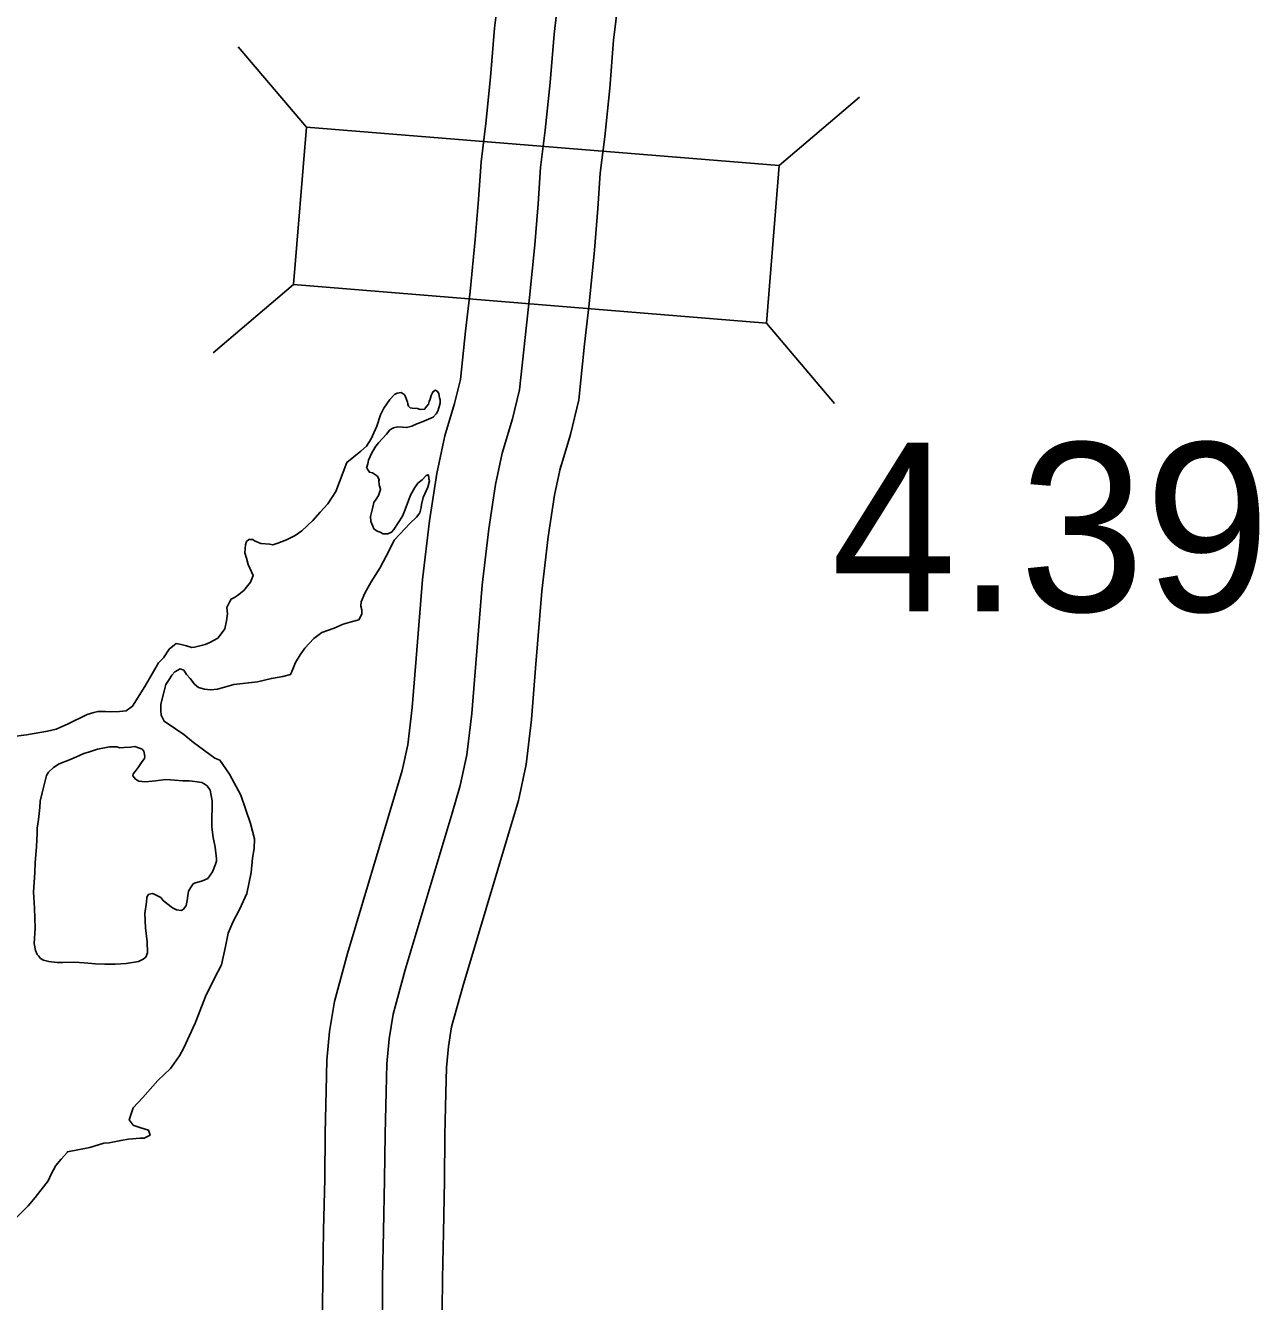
# Model space of a CAD drawing. Extents: x -83719 to 153526, y -11835 to 11446.
# Drawn here: x -2006.7 to -1903.7, y 1452.3 to 1558.9 of the extents above; entities that cross this region are included whole.
import ezdxf

# ---------------------------------------------------------------- set-up
doc = ezdxf.new("R2010")
doc.units = 0
for name, color, linetype in [('Level 10', 7, 'Continuous'), ('Level 20', 7, 'Continuous'), ('Level 58', 7, 'Continuous'), ('Level 59', 7, 'Continuous'), ('Level 9', 7, 'Continuous')]:
    doc.layers.add(name, color=color, linetype=linetype)

msp = doc.modelspace()

# ---------------------------------------------------------------- linework, layer by layer
at = {"layer": 'Level 10'}
msp.add_line((-1971.79, 1524.21), (-1971.69, 1524.6), dxfattribs=at)
for points in [[(-1971.69, 1524.6), (-1970.88, 1527.32), (-1970.39, 1529.32), (-1969.97, 1533.35), (-1969.59, 1536.67), (-1969.17, 1541.01), (-1968.9, 1544.35), (-1968.67, 1547.49), (-1968.28, 1550.68), (-1967.89, 1554.56), (-1967.56, 1558.65), (-1967.12, 1562.23)], [(-1962.11, 1521.73), (-1961.22, 1524.71), (-1960.52, 1527.61), (-1960.03, 1532.26), (-1959.64, 1535.63), (-1959.21, 1540.12), (-1958.93, 1543.59), (-1958.72, 1546.53), (-1958.35, 1549.57), (-1957.93, 1553.64), (-1957.61, 1557.63), (-1957.22, 1560.81)], [(-1981.94, 1449.06), (-1981.89, 1454.39), (-1981.82, 1458.3), (-1981.73, 1462.58), (-1981.69, 1466.39), (-1981.61, 1469.97), (-1981.55, 1472.49), (-1981.32, 1474.89), (-1980.92, 1477.39), (-1979.82, 1481.39), (-1975.89, 1494.53), (-1975.25, 1496.66), (-1974.79, 1498.81), (-1974.42, 1501.93), (-1974.09, 1506.01), (-1973.56, 1512.62), (-1972.98, 1517.51), (-1972.38, 1521.46), (-1971.79, 1524.21)], [(-1971.94, 1448.91), (-1971.89, 1454.26), (-1971.82, 1458.1), (-1971.73, 1462.42), (-1971.69, 1466.23), (-1971.62, 1469.73), (-1971.56, 1471.88), (-1971.39, 1473.62), (-1971.13, 1475.28), (-1970.21, 1478.64), (-1966.31, 1491.66), (-1965.56, 1494.16), (-1964.91, 1497.16), (-1964.47, 1500.94), (-1964.13, 1505.21), (-1963.61, 1511.63), (-1963.07, 1516.17), (-1962.54, 1519.65), (-1962.01, 1522.12)]]:
    msp.add_lwpolyline(points, dxfattribs=at)
at = {"layer": 'Level 20'}
for p, q in [((-1983.26, 1550.38), (-1988.96, 1557.09)), ((-1943.79, 1547.17), (-1937.08, 1552.87)), ((-1984.33, 1537.23), (-1991.03, 1531.53)), ((-1944.86, 1534.02), (-1939.16, 1527.31))]:
    msp.add_line(p, q, dxfattribs=at)
msp.add_lwpolyline([(-1943.79, 1547.17), (-1983.26, 1550.38), (-1984.33, 1537.23), (-1944.86, 1534.02)], close=True, dxfattribs=at)
at = {"layer": 'Level 59'}
for points in [[(-1966.9, 1523.17), (-1966.05, 1526.02), (-1965.46, 1528.46), (-1965, 1532.81), (-1964.62, 1536.15), (-1964.19, 1540.56), (-1963.91, 1543.97), (-1963.7, 1547.01), (-1963.31, 1550.12), (-1962.91, 1554.1), (-1962.58, 1558.14), (-1962.17, 1561.52)], [(-1976.94, 1448.98), (-1976.89, 1454.33), (-1976.82, 1458.2), (-1976.73, 1462.5), (-1976.69, 1466.31), (-1976.61, 1469.85), (-1976.55, 1472.18), (-1976.35, 1474.26), (-1976.02, 1476.33), (-1975.02, 1480.02), (-1971.1, 1493.1), (-1970.41, 1495.41), (-1969.85, 1497.99), (-1969.44, 1501.43), (-1969.11, 1505.61), (-1968.58, 1512.13), (-1968.03, 1516.84), (-1967.46, 1520.55), (-1966.9, 1523.17)]]:
    msp.add_lwpolyline(points, dxfattribs=at)
at = {"layer": 'Level 9'}
for points in [[(-1972.74, 1528.21), (-1972.84, 1527.97), (-1972.93, 1527.67), (-1973, 1527.47), (-1973.06, 1527.24), (-1973.19, 1527.1), (-1973.39, 1526.83), (-1973.75, 1526.82), (-1973.99, 1526.89), (-1974.42, 1526.91), (-1974.59, 1526.94), (-1974.72, 1527.08), (-1974.79, 1527.24), (-1974.79, 1527.31), (-1974.83, 1527.41), (-1974.9, 1527.64), (-1975, 1527.94), (-1975.1, 1528.07), (-1975.34, 1528.23), (-1975.67, 1528.16), (-1975.9, 1528.06), (-1976.3, 1527.65), (-1976.78, 1526.91), (-1977.07, 1526.37), (-1977.39, 1525.43), (-1977.84, 1524.36), (-1978.23, 1523.75), (-1978.72, 1523.34), (-1979.87, 1522.39), (-1980.8, 1519.97), (-1981.48, 1518.92), (-1982.1, 1518.25), (-1982.72, 1517.54), (-1983.64, 1516.69), (-1984.2, 1516.28), (-1984.93, 1515.93), (-1985.65, 1515.65), (-1986.05, 1515.51), (-1986.32, 1515.57), (-1987.05, 1515.63), (-1987.59, 1515.85), (-1987.72, 1515.95), (-1987.96, 1515.95), (-1988.06, 1515.95), (-1988.25, 1515.78), (-1988.35, 1515.51), (-1988.4, 1514.84), (-1988.26, 1514.41), (-1988.12, 1513.88), (-1987.71, 1512.95), (-1987.93, 1512.38), (-1988.49, 1511.7), (-1989.01, 1511.29), (-1989.18, 1511.16), (-1989.27, 1511.12), (-1989.54, 1510.98), (-1989.67, 1510.71), (-1989.89, 1510.28), (-1989.85, 1509.74), (-1989.94, 1509.17), (-1990.06, 1508.51), (-1990.45, 1507.96), (-1990.65, 1507.73), (-1991.31, 1507.35), (-1991.71, 1507.18), (-1992.6, 1506.96), (-1992.83, 1506.93), (-1993.27, 1507.08), (-1993.7, 1507.18), (-1994.14, 1507.27), (-1994.27, 1507.17), (-1994.7, 1506.79), (-1995.18, 1506.09), (-1995.61, 1505.65), (-1996.03, 1504.94), (-1996.35, 1504.36), (-1996.74, 1503.69), (-1997.78, 1502.04), (-1998.31, 1501.66), (-1998.87, 1501.59), (-1999.57, 1501.58), (-2000.04, 1501.6), (-2000.67, 1501.59), (-2001, 1501.52), (-2001.57, 1501.34), (-2003.15, 1500.58), (-2004.14, 1500.13), (-2004.87, 1499.95), (-2006.63, 1499.66), (-2007.93, 1499.47)], [(-1992.96, 1504.35), (-1992.59, 1503.89), (-1992.25, 1503.6), (-1991.75, 1503.47), (-1991.25, 1503.41), (-1990.68, 1503.46), (-1989.32, 1503.85), (-1987.33, 1504.08), (-1986.17, 1504.36), (-1985.21, 1504.51), (-1984.58, 1504.69), (-1984.38, 1505.13), (-1984.16, 1505.7), (-1983.77, 1506.34), (-1983.38, 1506.88), (-1982.63, 1507.69), (-1981.97, 1508.2), (-1980.94, 1508.55), (-1980.18, 1508.9), (-1979.42, 1509.11), (-1978.89, 1509.25), (-1978.63, 1509.73), (-1978.64, 1510.09), (-1978.71, 1510.39), (-1978.68, 1510.76), (-1978.39, 1511.47), (-1977.84, 1512.41), (-1977.13, 1513.55), (-1976.32, 1515.1), (-1975.94, 1515.91), (-1975.45, 1516.39), (-1974.63, 1517.3), (-1974.07, 1517.81), (-1973.78, 1518.18), (-1973.68, 1518.62), (-1973.66, 1518.88), (-1973.5, 1519.45), (-1973.11, 1520.33), (-1972.99, 1520.86), (-1973.03, 1521.03), (-1973.03, 1521.16), (-1973.1, 1521.36), (-1973.26, 1521.29), (-1973.59, 1520.95), (-1973.95, 1520.65), (-1974.21, 1520.31), (-1974.57, 1519.67), (-1975.01, 1518.46), (-1975.24, 1517.89), (-1975.95, 1516.78), (-1976.15, 1516.57), (-1976.45, 1516.44), (-1976.84, 1516.43), (-1977.11, 1516.56), (-1977.35, 1516.65), (-1977.62, 1516.85), (-1977.72, 1517.08), (-1977.89, 1517.45), (-1977.9, 1517.88), (-1977.71, 1518.65), (-1977.62, 1519.05), (-1977.42, 1519.32), (-1977.23, 1519.63), (-1977.07, 1520.13), (-1977.07, 1520.16), (-1977.18, 1520.53), (-1977.22, 1520.86), (-1977.18, 1520.93), (-1977.32, 1521.23), (-1977.73, 1521.52), (-1977.99, 1521.58), (-1978.2, 1521.91), (-1978.23, 1521.91), (-1978.14, 1522.28), (-1978.08, 1522.58), (-1977.79, 1523.19), (-1977.46, 1523.76), (-1977.24, 1524.03), (-1976.58, 1524.74), (-1976.29, 1525.12), (-1975.99, 1525.29), (-1975.63, 1525.36), (-1975.23, 1525.33), (-1974.89, 1525.3), (-1974.46, 1525.41), (-1974.03, 1525.62), (-1973.64, 1525.76), (-1972.68, 1526.18), (-1972.41, 1526.45), (-1972.29, 1526.68), (-1972.19, 1526.95), (-1972.1, 1527.35), (-1972.1, 1527.45), (-1972.1, 1527.62), (-1972.14, 1527.79), (-1972.17, 1527.95), (-1972.21, 1528.15), (-1972.31, 1528.32), (-1972.48, 1528.41), (-1972.71, 1528.28), (-1972.74, 1528.21)], [(-2007.5, 1459.3), (-2006.49, 1460.32), (-2005.9, 1461.03), (-2004.82, 1462.41), (-2004.57, 1462.98), (-2004.18, 1463.69), (-2003.72, 1464.23), (-2003.2, 1464.81), (-2003.2, 1464.84), (-2001.34, 1465.21), (-2000.18, 1465.56), (-1999.71, 1465.6), (-1998.75, 1465.78), (-1998.12, 1465.89), (-1997.12, 1465.98), (-1996.79, 1465.98), (-1996.3, 1466.22), (-1996.44, 1466.65), (-1997.07, 1466.84), (-1997.67, 1467.03), (-1997.71, 1467.07), (-1998.05, 1467.5), (-1997.95, 1467.83), (-1997.73, 1468.5), (-1996.91, 1469.38), (-1995.67, 1470.8), (-1994.59, 1471.79), (-1993.84, 1472.84), (-1993.49, 1473.51), (-1992.55, 1475.59), (-1992.3, 1476.23), (-1991.69, 1477.81), (-1990.92, 1479.33), (-1990.34, 1480.44), (-1990, 1481.98), (-1989.78, 1483.08), (-1989.4, 1484.02), (-1988.82, 1485.13), (-1988.24, 1486.41), (-1987.87, 1488.15), (-1987.75, 1489.35), (-1987.63, 1490.16), (-1987.58, 1490.96), (-1987.93, 1492.25), (-1988.74, 1494.61), (-1989.67, 1496.36), (-1990.48, 1497.52), (-1990.89, 1497.71), (-1992.67, 1499.02), (-1993.48, 1499.67), (-1994.19, 1500.16), (-1995.13, 1500.78), (-1995.37, 1501.28), (-1995.41, 1501.68), (-1995.42, 1502.21), (-1995.14, 1503.28), (-1994.98, 1503.85), (-1994.66, 1504.36), (-1994.49, 1504.63), (-1994.23, 1504.9), (-1993.8, 1505.17), (-1993.5, 1505.05), (-1993.26, 1504.68), (-1992.96, 1504.35)], [(-2005.94, 1488.16), (-2005.89, 1488.99), (-2005.78, 1490.3), (-2005.73, 1491.43), (-2005.74, 1491.86), (-2005.62, 1492.57), (-2005.5, 1493.57), (-2005.47, 1494.1), (-2005.32, 1494.81), (-2004.94, 1496.25), (-2004.78, 1496.52), (-2004.36, 1496.93), (-2003.89, 1497.23), (-2003.03, 1497.55), (-2002.44, 1497.82), (-2001.85, 1498.1), (-2001.35, 1498.24), (-2000.69, 1498.45), (-1999.69, 1498.64), (-1999.09, 1498.65), (-1998.82, 1498.55), (-1998.46, 1498.59), (-1997.93, 1498.63), (-1997.59, 1498.67), (-1997.19, 1498.54), (-1996.96, 1498.45), (-1996.82, 1498.28), (-1996.79, 1498.15), (-1996.75, 1497.85), (-1996.78, 1497.68), (-1996.97, 1497.41), (-1997.3, 1496.91), (-1997.56, 1496.6), (-1997.72, 1496.4), (-1997.75, 1496.23), (-1997.52, 1495.94), (-1997.25, 1495.77), (-1996.68, 1495.72), (-1995.85, 1495.8), (-1994.98, 1495.91), (-1994.28, 1495.86), (-1993.58, 1495.8), (-1993.05, 1495.81), (-1992.79, 1495.78), (-1992.38, 1495.72), (-1991.98, 1495.66), (-1991.78, 1495.56), (-1991.55, 1495.4), (-1991.28, 1495.04), (-1991.13, 1494.14), (-1991.12, 1493.47), (-1991.14, 1492.84), (-1991.16, 1491.94), (-1991.04, 1491.07), (-1990.86, 1490.27), (-1990.75, 1489.31), (-1990.75, 1489.11), (-1990.84, 1488.84), (-1991.1, 1488.2), (-1991.49, 1487.66), (-1991.92, 1487.45), (-1992.61, 1487.27), (-1992.71, 1487.2), (-1992.94, 1486.87), (-1993.1, 1486.6), (-1993.16, 1486.23), (-1993.22, 1485.83), (-1993.28, 1485.39), (-1993.48, 1485.12), (-1993.67, 1484.99), (-1994.11, 1485.05), (-1994.44, 1485.21), (-1994.92, 1485.57), (-1995.22, 1485.83), (-1995.42, 1486.06), (-1995.96, 1486.35), (-1996.13, 1486.41), (-1996.46, 1486.31), (-1996.59, 1486.07), (-1996.61, 1485.67), (-1996.73, 1484.74), (-1996.68, 1483.54), (-1996.56, 1482.37), (-1996.51, 1481.44), (-1996.67, 1481.1), (-1996.87, 1480.93), (-1997.27, 1480.72), (-1998.3, 1480.57), (-1999.23, 1480.49), (-2000.09, 1480.51), (-2000.86, 1480.53), (-2001.82, 1480.62), (-2002.62, 1480.67), (-2003.62, 1480.65), (-2004.06, 1480.65), (-2004.76, 1480.73), (-2005.19, 1480.83), (-2005.46, 1480.99), (-2005.63, 1481.19), (-2005.73, 1481.32), (-2005.87, 1481.65)], [(-2006.04, 1486.52), (-2005.94, 1488.16)], [(-2005.87, 1481.65), (-2005.98, 1482.22), (-2005.9, 1483.52), (-2005.96, 1485.19), (-2006.04, 1486.52)]]:
    msp.add_lwpolyline(points, dxfattribs=at)

# ---------------------------------------------------------------- texts
at = {"layer": 'Level 58'}
msp.add_text('4.39', height=14.08, dxfattribs=at).set_placement((-1939.45, 1509.95))

doc.saveas('drawing.dxf')
